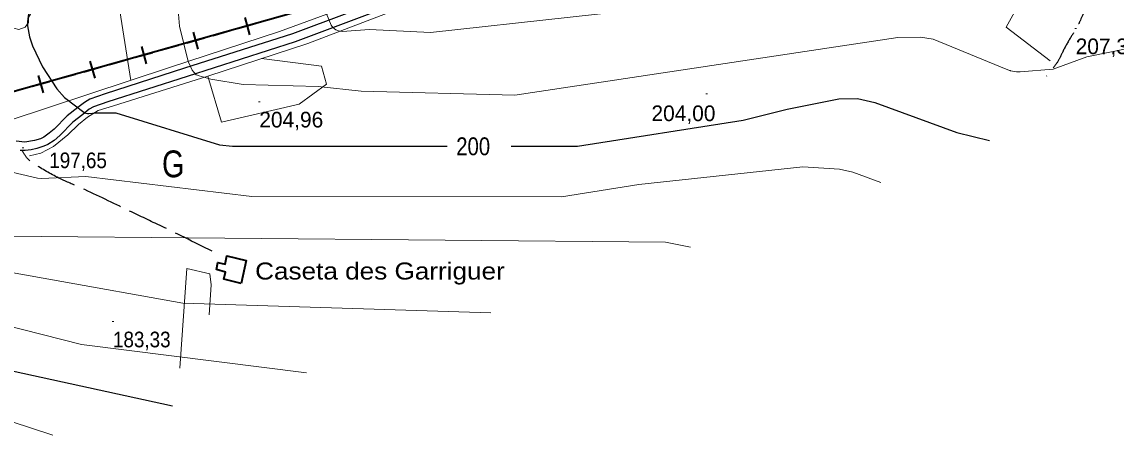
# Model space of a CAD drawing. Extents: x 480269 to 484877, y 4383588 to 4386804.
# Drawn here: x 482052 to 482665, y 4384665 to 4384907 of the extents above; entities that cross this region are included whole.
import ezdxf
from ezdxf.enums import TextEntityAlignment as Align

# ---------------------------------------------------------------- set-up
doc = ezdxf.new("R2010")
doc.units = 0
doc.header["$LTSCALE"] = 3.8
doc.linetypes.add('LONG_DASHED', pattern=[7.5, 6, -1.5])
for name, color, linetype, lineweight in [('29', 7, 'Continuous', 13), ('34', 7, 'Continuous', 35), ('37', 7, 'Continuous', 25), ('38', 7, 'Continuous', 25), ('47', 7, 'Continuous', 35), ('51', 7, 'Continuous', 13), ('7', 7, 'Continuous', 13), ('8', 7, 'Continuous', 25), ('9', 7, 'Continuous', 13)]:
    doc.layers.add(name, color=color, linetype=linetype, lineweight=lineweight)
doc.layers.add('31', color=7, linetype='Continuous')
doc.layers.add('5', color=7, linetype='Continuous')

msp = doc.modelspace()

# ---------------------------------------------------------------- linework, layer by layer
at = {"layer": '29'}
msp.add_lwpolyline([(482045.54, 4384902.57), (482041, 4384904.69), (482039.59, 4384907.23), (482039.69, 4384910.21), (482038.32, 4384912.62), (482038.36, 4384915.37), (482040.52, 4384917.97), (482043.71, 4384918.97), (482045.36, 4384921.16), (482047.93, 4384921.99), (482050.79, 4384921.34), (482052.74, 4384919.07), (482055.55, 4384918.25), (482057.68, 4384915.4), (482057.92, 4384912.27), (482056.04, 4384909.12), (482056.04, 4384906.44), (482054.22, 4384903.83), (482050.6, 4384902.49), (482047.83, 4384903.12)], close=True, dxfattribs=at)
at = {"layer": '34'}
for p, q in [((482183.13, 4384905.73), (482173.51, 4384903.02)), ((482176.97, 4384909.19), (482179.68, 4384899.56)), ((482148.09, 4384901.06), (482150.8, 4384891.44)), ((482168.69, 4384901.67), (482159.07, 4384898.96)), ((482139.82, 4384893.54), (482130.19, 4384890.84)), ((482154.25, 4384897.61), (482144.63, 4384894.9)), ((482125.38, 4384889.48), (482115.75, 4384886.78)), ((482119.21, 4384892.94), (482121.92, 4384883.32)), ((482096.5, 4384881.36), (482086.87, 4384878.66)), ((482090.33, 4384884.82), (482093.04, 4384875.2)), ((482110.94, 4384885.42), (482101.31, 4384882.72)), ((482061.45, 4384876.7), (482064.16, 4384867.07)), ((482082.06, 4384877.3), (482072.43, 4384874.59)), ((482053.18, 4384869.18), (482043.55, 4384866.47)), ((482067.62, 4384873.24), (482057.99, 4384870.53))]:
    msp.add_line(p, q, dxfattribs=at)
msp.add_lwpolyline([(482722, 4385145), (482428, 4385006), (482209, 4384913), (481448, 4384699), (481251, 4384637), (481013, 4384577), (480976, 4384524), (480944, 4384410), (480887.47, 4384143.52)], dxfattribs=at)
at = {"layer": '37'}
for points in [[(482665.02, 4385100.88), (482660.89, 4385100.07), (482651.33, 4385096.57), (482629.58, 4385086.93), (482544.75, 4385048.35), (482436.56, 4384999.17), (482341.52, 4384955.79), (482263.04, 4384922.33), (482203.61, 4384900), (482143.28, 4384880.75), (482098.94, 4384866.54), (482090.25, 4384863.43), (482087.37, 4384861.6), (482083.6, 4384858.82), (482077.57, 4384854.12), (482070.38, 4384846.8), (482067.65, 4384844.39), (482064.51, 4384842.26), (482062.72, 4384841.34), (482059.4, 4384840.45), (482053.86, 4384839.52), (482049.11, 4384839.97)], [(482667.94, 4385096.55), (482662.02, 4385095.42), (482653.11, 4385092.17), (482631.53, 4385082.6), (482546.72, 4385044.02), (482438.53, 4384994.84), (482343.44, 4384951.44), (482264.81, 4384917.92), (482205.17, 4384895.51), (482144.73, 4384876.23), (482100.46, 4384862.04), (482092.45, 4384859.17), (482089.99, 4384857.82), (482086.41, 4384854.99), (482080.74, 4384850.56), (482073.54, 4384843.24), (482070.27, 4384840.4), (482066.82, 4384838.04), (482064.5, 4384837.15), (482062.93, 4384836.62), (482060.6, 4384835.84), (482057.47, 4384835.15), (482054.04, 4384834.73), (482051.29, 4384834.81)]]:
    msp.add_lwpolyline(points, dxfattribs=at)
at = {"layer": '38', "linetype": 'LONG_DASHED'}
for points in [[(482703.9, 4384951.8), (482698.11, 4384951.28), (482678.04, 4384940.33), (482671.68, 4384938.18), (482665.31, 4384935.39), (482661.35, 4384932.1), (482655.82, 4384925.86), (482650.14, 4384918.86), (482644.15, 4384906.93), (482643.07, 4384904.68), (482639.1, 4384898.05), (482634.64, 4384889.99), (482631.91, 4384884.65), (482627.67, 4384878.99), (482625.53, 4384876.32)], [(482158.73, 4384778.44), (482128.04, 4384793.53), (482110.29, 4384801.98), (482084.23, 4384814.33), (482072.88, 4384819.37), (482059.29, 4384827.24), (482055.81, 4384829.86), (482052.65, 4384834.37)]]:
    msp.add_spline(points, degree=3, dxfattribs=at)
at = {"layer": '47'}
msp.add_lwpolyline([(482174.94, 4384760.36), (482165.26, 4384762.76), (482166.18, 4384766.71), (482161.13, 4384768.16), (482161.85, 4384772.12), (482165.94, 4384771.24), (482166.91, 4384775.84), (482177.87, 4384773.17)], close=True, dxfattribs=at)
at = {"layer": '51'}
msp.add_line((482102.07, 4384945.03), (482113.27, 4384873.98), dxfattribs=at)
for points in [[(482666.31, 4385093.62), (482658.93, 4385092.06), (482647.58, 4385087.06), (482625.97, 4385077.26), (482542.35, 4385038.75), (482421.92, 4384984.21), (482288.41, 4384923.76), (482253.26, 4384910.27), (482212.32, 4384894.63), (482156.25, 4384876.38), (482103.52, 4384859.67), (482095.03, 4384857.1), (482089.09, 4384853.43), (482084, 4384849.35), (482078.07, 4384843.5), (482069.99, 4384837.03), (482062.86, 4384833.29), (482056.62, 4384831.76)], [(482637.01, 4385082.27), (482679.29, 4385041.06), (482648.64, 4384986.12), (482603.01, 4384903.74), (482627.65, 4384884.94)], [(482532.09, 4385046.96), (482419.65, 4384995.85), (482332.19, 4384955.71), (482297, 4384940.73), (482250, 4384921.07), (482196.42, 4384901.31), (482135.53, 4384881.34), (482044.68, 4384851.28), (482039.71, 4384851.24), (482029.82, 4384931.63), (482030.13, 4384932.83), (482030.77, 4384934), (482032.77, 4384936.12), (482033.95, 4384936.96), (482034.97, 4384937.2), (482036.93, 4384937.5)], [(482156.27, 4384876.39), (482164.02, 4384850.63), (482207.36, 4384860.63), (482222.67, 4384871.91), (482219.89, 4384881.92), (482186.27, 4384886.16)], [(482157.02, 4384742.84), (482158.2, 4384759.72), (482157.45, 4384765.83), (482144.56, 4384768.85), (482140.74, 4384713.07)]]:
    msp.add_lwpolyline(points, dxfattribs=at)
at = {"layer": '7'}
for p, q in [((482641.37, 4384903.03), (482642.37, 4384903.03)), ((482434.98, 4384866.54), (482435.98, 4384866.54)), ((482184.62, 4384862.03), (482185.62, 4384862.03)), ((482052.47, 4384836.26), (482053.47, 4384836.26)), ((482102.77, 4384739.05), (482103.77, 4384739.05))]:
    msp.add_line(p, q, dxfattribs=at)
at = {"layer": '8'}
for points in [[(482084.45, 4384957.29), (482079.43, 4384946.9), (482077.25, 4384942.2), (482072.81, 4384934.48), (482071.2, 4384932.56), (482061.05, 4384924.45), (482060.34, 4384923.64), (482059.55, 4384922.51), (482059.07, 4384921.5), (482056.43, 4384913.88), (482055.42, 4384906.98), (482055.42, 4384904.42), (482056.56, 4384898.34), (482058.16, 4384893.3), (482063.87, 4384881.54), (482071.81, 4384869.28), (482076.2, 4384864.45), (482086.99, 4384856.2), (482088.12, 4384855.64), (482088.95, 4384855.48)], [(482326.06, 4384837.13), (482363.11, 4384837.14), (482455.91, 4384851.72), (482480.37, 4384857.91), (482509.28, 4384863.76), (482519.79, 4384863.85), (482529.48, 4384861.67), (482575.32, 4384844.86), (482593.75, 4384840.45)], [(482088.95, 4384855.48), (482089.77, 4384855.46), (482093.59, 4384855.86), (482104.87, 4384855.86), (482162.89, 4384837.95), (482170.08, 4384837.11), (482290.31, 4384837.13)], [(481906.73, 4384775.98), (481914.35, 4384772.29), (481921.25, 4384767.66), (482001.41, 4384721.47), (482136.47, 4384691.95)]]:
    msp.add_lwpolyline(points, dxfattribs=at)
at = {"layer": '9'}
for points in [[(482255.25, 4384971.65), (482253.24, 4384969.96), (482229.16, 4384945.42), (482224.54, 4384936.98), (482222.07, 4384922.26), (482222.24, 4384912.49), (482222.3, 4384912.48), (482222.68, 4384911.14), (482225.36, 4384904.92), (482226.18, 4384903.54), (482227.96, 4384902.25), (482229.43, 4384901.68), (482230.29, 4384901.48), (482231.41, 4384901.4), (482246.86, 4384902.44), (482280.87, 4384900.69), (482437.17, 4384918.01), (482497.27, 4384932.45), (482566, 4384941.35), (482663.63, 4384934.66), (482663.67, 4384934.68), (482667.28, 4384934.59)], [(482139.85, 4384911.06), (482140.41, 4384904.34), (482145.42, 4384884.58), (482147.65, 4384879.78), (482148.41, 4384878.62), (482149.65, 4384877.3), (482149.79, 4384877.19), (482149.82, 4384877.18), (482149.83, 4384877.17), (482149.84, 4384877.13), (482149.96, 4384877.06), (482151.41, 4384876.52), (482158.07, 4384874.66), (482176.12, 4384871.7), (482218.01, 4384870.56), (482242.2, 4384868.04), (482328.11, 4384865.8), (482542.31, 4384897.99), (482555.08, 4384898.25), (482562.17, 4384897.04), (482599.84, 4384881.51), (482604.8, 4384879.57), (482605.01, 4384879.54), (482605.05, 4384879.57), (482605.07, 4384879.57), (482605.09, 4384879.58), (482605.11, 4384879.56), (482605.11, 4384879.55), (482605.12, 4384879.52), (482605.3, 4384879.45), (482605.41, 4384879.42), (482608.79, 4384878.86), (482610.83, 4384878.83), (482629.21, 4384880.35), (482648.16, 4384887.08), (482671.97, 4384892.02)], [(481932.31, 4384904.25), (481932.28, 4384890.89), (481932.85, 4384888.05), (481950.2, 4384840.46), (481950.81, 4384838.98), (481954.43, 4384832.6), (481956.59, 4384830.14), (481961.36, 4384826.15), (481965.52, 4384823.58), (481987.63, 4384812.63), (482008.3, 4384799.55), (482042.59, 4384786.88), (482412.36, 4384783.46), (482426.35, 4384780.75)], [(482314.74, 4384743.92), (482142.38, 4384749.35), (481996.39, 4384775.46), (481988.74, 4384777.72), (481964.51, 4384793.15), (481953.64, 4384802.03), (481924.6, 4384817.47), (481904.25, 4384830.85), (481902.15, 4384832.89)], [(482043.48, 4384823.32), (482061.04, 4384819.26), (482063.29, 4384819.07), (482088, 4384820.23), (482181.02, 4384809.04), (482354.2, 4384808.9), (482397.4, 4384815.67), (482489.31, 4384825.61), (482509.75, 4384824.33), (482517.16, 4384822.7), (482532.9, 4384816.83)], [(482211.55, 4384710.41), (482085.59, 4384726.27), (481997.36, 4384748.66)], [(482069.66, 4384675.52), (481988.72, 4384701.93)]]:
    msp.add_lwpolyline(points, dxfattribs=at)

# ---------------------------------------------------------------- texts
at = {"layer": '31', "width": 0.8}
msp.add_text('G', height=15, dxfattribs=at).set_placement((482136.94, 4384819.79), align=Align.CENTER)
at = {"layer": '5', "width": 1.15}
msp.add_text('Caseta des Garriguer', height=9.5, dxfattribs=at).set_placement((482182.8, 4384762.61))
at = {"layer": '7'}
for s, p in [('207,37', (482641.87, 4384888.66)), ('204,96', (482185.12, 4384847.66)), ('204,00', (482404.54, 4384851.22))]:
    msp.add_text(s, height=8.75, dxfattribs=at).set_placement(p)
at = {"layer": '7', "width": 0.9}
for s, p in [('197,65', (482067.63, 4384824.9)), ('183,33', (482103.27, 4384724.68))]:
    msp.add_text(s, height=8.75, dxfattribs=at).set_placement(p)
at = {"layer": '8', "width": 0.85}
msp.add_text('200', height=10, dxfattribs=at).set_placement((482304.79, 4384832.12), align=Align.CENTER)

doc.saveas('drawing.dxf')
